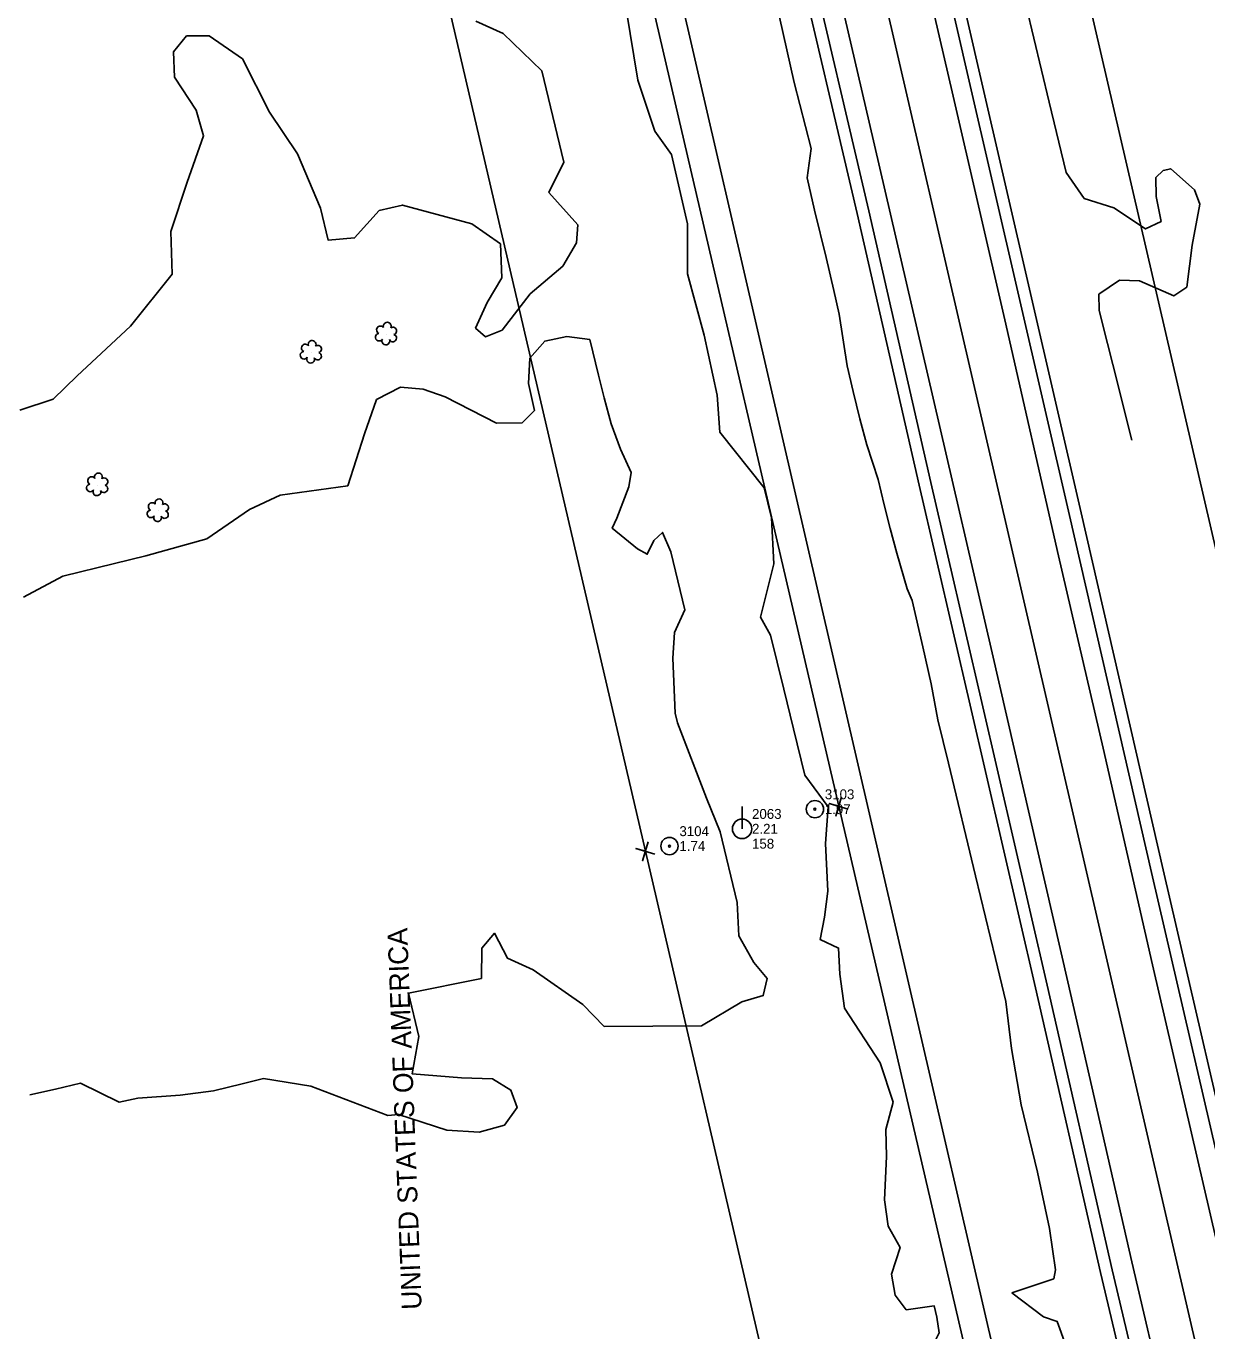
# Model space of a CAD drawing. Extents: x 3040896 to 3051146, y 687568 to 732976.
# Drawn here: x 3046168.8 to 3046466.2, y 710548 to 710876.7 of the extents above; entities that cross this region are included whole.
import ezdxf

# ---------------------------------------------------------------- set-up
doc = ezdxf.new("R2010")
doc.units = 0
for name, color, linetype in [('Exist Horizontal Alignment', 7, 'Continuous'), ('Exist Other Culture Anchor (Guy Wire) CELL', 7, 'Continuous'), ('Exist Other Culture Anchor (Guy Wire) Cogo Elevation', 7, 'Continuous'), ('Exist Other Culture Anchor (Guy Wire) Cogo Number', 7, 'Continuous'), ('Exist Property Corner CELL', 7, 'Continuous'), ('Exist Property Owner Text', 7, 'Continuous'), ('Exist Right of Way Easement Line', 7, 'Continuous'), ('Exist Right of Way Line', 7, 'Continuous'), ('Exist Roads EOP', 7, 'Continuous'), ('Exist Roads EOT', 7, 'Continuous'), ('Exist Utilities Power Pole CELL', 7, 'Continuous'), ('Exist Utilities Power Pole Cogo Comment', 7, 'Continuous'), ('Exist Utilities Power Pole Cogo Elevation', 7, 'Continuous'), ('Exist Utilities Power Pole Cogo Number', 7, 'Continuous'), ('Exist Utilities Telephone UG Cable', 7, 'Continuous'), ('Exist Utilities Telephone UG FO', 7, 'Continuous'), ('Exist Vegetation Hedge Row', 7, 'Continuous'), ('Exist Vegetation Shrub CELL', 7, 'Continuous')]:
    doc.layers.add(name, color=color, linetype=linetype)

# ---------------------------------------------------------------- blocks, each defined once
blk = doc.blocks.new('EXIST UTILITIES POWER POLE')
at = {"layer": 'Exist Utilities Power Pole CELL'}
for q in [(0, 0.1125), (0, 0)]:
    blk.add_line((0, 0), q, dxfattribs=at)
blk.add_circle((0, 0), 0.049, dxfattribs=at)
blk = doc.blocks.new('EXIST OTHER CULTURE ANCHOR (GUY WIRE)')
at = {"layer": 'Exist Other Culture Anchor (Guy Wire) CELL'}
for radius in [0.0436, 0.0048]:
    blk.add_circle((0, 0), radius, dxfattribs=at)

msp = doc.modelspace()

# ---------------------------------------------------------------- linework, layer by layer
at = {"layer": 'Exist Horizontal Alignment'}
msp.add_line((3046766.27, 709235.61), (3045901.56, 712973.77), dxfattribs=at)
at = {"layer": 'Exist Property Corner CELL'}
for p, q in [((3046373.52, 710680.16), (3046373.52, 710680.16)), ((3046324.82, 710668.82), (3046324.82, 710668.82))]:
    msp.add_line(p, q, dxfattribs=at)
for points in [[(3046375.91, 710679.44), (3046371.12, 710680.87), (3046373.52, 710680.16), (3046372.8, 710677.76), (3046374.24, 710682.55)], [(3046327.21, 710668.11), (3046322.42, 710669.54), (3046324.82, 710668.82), (3046324.1, 710666.43), (3046325.54, 710671.22)]]:
    msp.add_lwpolyline(points, dxfattribs=at)
at = {"layer": 'Exist Right of Way Easement Line'}
for points in [[(3047311.08, 706704.36), (3047238.47, 707011.6), (3047165.1, 707317.98), (3047091.74, 707623), (3047017.1, 707928.7), (3046944.37, 708234.99), (3046873.34, 708542.46), (3046800.68, 708848.44), (3046725.3, 709163.99), (3046654.17, 709471.68), (3046584.31, 709774.26), (3046514.1, 710076.47), (3046443.92, 710377.63), (3046373.52, 710680.16), (3046303.59, 710980.75), (3046233.77, 711284.19), (3046162.88, 711585.07), (3046091.66, 711887.82), (3046022.74, 712188.37), (3045953.13, 712491.09)], [(3047262.41, 706692.92), (3047189.83, 707000.03), (3047116.48, 707306.32), (3047043.15, 707611.22), (3046968.48, 707916.99), (3046895.68, 708223.59), (3046824.66, 708531.06), (3046752.04, 708836.86), (3046676.62, 709152.56), (3046605.45, 709460.43), (3046535.6, 709762.97), (3046465.4, 710065.14), (3046395.22, 710366.28), (3046324.82, 710668.82), (3046254.87, 710969.48), (3046185.08, 711272.85), (3046114.21, 711573.61), (3046042.96, 711876.5), (3045974.01, 712177.18), (3045904.41, 712479.85)]]:
    msp.add_lwpolyline(points, dxfattribs=at)
at = {"layer": 'Exist Right of Way Line'}
for p, q in [((3046814.98, 709246.88), (3045950.27, 712985.04)), ((3046717.56, 709224.35), (3045852.84, 712962.5))]:
    msp.add_line(p, q, dxfattribs=at)
at = {"layer": 'Exist Roads EOP'}
for points in [[(3046473.53, 710571.76), (3046452.28, 710663.49), (3046431.6, 710753.45), (3046406.09, 710863.92), (3046381.92, 710969.08), (3046364.05, 711048.52)], [(3046442.38, 710563.43), (3046425.99, 710635.1), (3046409.54, 710706.32), (3046396.7, 710761.72), (3046381.06, 710830.14), (3046365.04, 710898.65), (3046347.95, 710972.32), (3046332.17, 711040.44)], [(3046442.38, 710563.43), (3046446.57, 710545.67), (3046450.44, 710528.85), (3046455.06, 710509.75), (3046459.14, 710492.67), (3046463.34, 710475.08), (3046466.52, 710460.55), (3046470.79, 710441.26), (3046475.51, 710421.19), (3046479.76, 710403.16), (3046484.51, 710382.35), (3046490.05, 710357.64), (3046495.37, 710334.94), (3046499.78, 710315.37), (3046504.71, 710295.11), (3046509.64, 710274.38), (3046514.01, 710255.67), (3046518.21, 710236.96), (3046522.07, 710220.51)]]:
    msp.add_lwpolyline(points, dxfattribs=at)
at = {"layer": 'Exist Roads EOT'}
for points in [[(3046468.72, 710570.26), (3046452.54, 710640.2), (3046440.13, 710694.83), (3046428.86, 710743.3), (3046415.38, 710802.75), (3046402.33, 710859.03), (3046391.71, 710904.72), (3046379.45, 710957.93), (3046366.28, 711015.26), (3046358.79, 711047.42)], [(3046447.35, 710565.4), (3046431.22, 710635.91), (3046412.13, 710718.83), (3046397.3, 710782.98), (3046381.17, 710852.52), (3046364.22, 710925.6), (3046347.35, 710999.78), (3046337.71, 711042.18)], [(3046564.82, 710056.69), (3046558.1, 710085.88), (3046550.16, 710119.77), (3046543.27, 710150.02), (3046536.96, 710177.27), (3046530.42, 710205.67), (3046524.25, 710232.17), (3046517.87, 710259.84), (3046509.27, 710297.38), (3046501.6, 710331.05), (3046494.69, 710361.2), (3046487.75, 710390.98), (3046480.55, 710421.82), (3046474.29, 710448.63), (3046469.25, 710470.52), (3046463.58, 710494.86), (3046455.79, 710529.09), (3046447.35, 710565.4)]]:
    msp.add_lwpolyline(points, dxfattribs=at)
at = {"layer": 'Exist Utilities Telephone UG Cable'}
for points in [[(3046439.46, 710562.76), (3046423.06, 710634.43), (3046406.62, 710705.65), (3046393.77, 710761.05), (3046378.14, 710829.47), (3046362.12, 710897.97), (3046345.02, 710971.64), (3046329.24, 711039.76)], [(3046519.15, 710219.82), (3046515.29, 710236.29), (3046511.08, 710255), (3046506.72, 710273.69), (3046501.79, 710294.4), (3046496.85, 710314.69), (3046492.45, 710334.27), (3046487.13, 710356.97), (3046481.58, 710381.69), (3046476.84, 710402.48), (3046472.59, 710420.5), (3046467.87, 710440.59), (3046463.59, 710459.91), (3046460.41, 710474.41), (3046456.23, 710491.97), (3046452.14, 710509.05), (3046447.52, 710528.16), (3046443.64, 710544.99), (3046439.46, 710562.74)]]:
    msp.add_lwpolyline(points, dxfattribs=at)
at = {"layer": 'Exist Utilities Telephone UG FO'}
msp.add_lwpolyline([(3046476.45, 710572.44), (3046455.2, 710664.16), (3046434.53, 710754.12), (3046409.01, 710864.6), (3046384.85, 710969.75), (3046366.97, 711049.18)], dxfattribs=at)
at = {"layer": 'Exist Vegetation Hedge Row'}
for points in [[(3046398.22, 710551.49), (3046397.53, 710554.36), (3046390.53, 710553.35), (3046387.69, 710557), (3046386.77, 710562.32), (3046388.95, 710569.04), (3046385.94, 710574.37), (3046385.03, 710581.05), (3046385.5, 710591.96), (3046385.35, 710598.76), (3046387.19, 710605.66), (3046383.91, 710615.51), (3046374.94, 710629.34), (3046373.81, 710637.86), (3046373.45, 710644.43), (3046368.85, 710646.58), (3046369.9, 710652.21), (3046370.76, 710658.81), (3046370.21, 710670.82), (3046370.82, 710679.99), (3046364.93, 710687.99), (3046362.11, 710699.65), (3046359.71, 710709.66), (3046356.29, 710723.26), (3046353.82, 710727.8), (3046357.16, 710741.28), (3046356.59, 710752.85), (3046354.75, 710760.42), (3046343.55, 710774.4), (3046342.85, 710783.74), (3046339.6, 710798.82), (3046335.42, 710814.32), (3046335.41, 710826.87), (3046331.35, 710844.39), (3046327.19, 710850.25), (3046322.89, 710863.06), (3046319.96, 710880.98)], [(3046357.63, 710883.08), (3046362.26, 710862.51), (3046366.59, 710845.9), (3046365.54, 710838.48), (3046367.42, 710830.38), (3046370.3, 710818.44), (3046372.31, 710810.13), (3046373.63, 710804.12), (3046375.59, 710791.15), (3046377.14, 710784.69), (3046378.81, 710777.81), (3046380.58, 710771.23), (3046383.4, 710762.48), (3046384.95, 710756.08), (3046386.5, 710750.14), (3046388.11, 710743.96), (3046390.73, 710734.97), (3046391.96, 710731.97), (3046394.68, 710720.32), (3046396.78, 710711.04), (3046398.47, 710701.96), (3046401.12, 710690.99), (3046407.98, 710662.61), (3046413.01, 710641.79), (3046415.6, 710631.01), (3046417, 710619.19), (3046419.46, 710604.97), (3046423.56, 710588), (3046426.61, 710573.77), (3046428.08, 710563.39), (3046427.65, 710561.16), (3046417.13, 710557.59)], [(3046447.3, 710772.39), (3046442.56, 710791.46), (3046439.83, 710802.06), (3046439.09, 710805.13), (3046438.99, 710809.16), (3046444.26, 710812.74), (3046449.23, 710812.54), (3046457.89, 710808.72), (3046461.17, 710810.96), (3046462.5, 710821.52), (3046464.48, 710831.84), (3046463.14, 710835.5), (3046457.13, 710840.76), (3046455.21, 710840.3), (3046453.41, 710838.56), (3046453.49, 710833.82), (3046454.7, 710827.51), (3046450.8, 710825.61), (3046442.79, 710830.91), (3046435.34, 710833.26), (3046430.82, 710839.79), (3046426.53, 710857.57), (3046420.7, 710881.69)], [(3046282.1, 710877.97), (3046288.96, 710874.81), (3046298.69, 710865.41), (3046304.24, 710842.47), (3046300.51, 710834.8), (3046307.81, 710826.64), (3046307.5, 710822.11), (3046303.98, 710816.25), (3046295.8, 710809.24), (3046288.7, 710800.14), (3046284.55, 710798.44), (3046282.06, 710800.64), (3046284.92, 710807.05), (3046288.69, 710813.26), (3046288.31, 710821.84), (3046281.11, 710826.91), (3046263.61, 710831.63), (3046257.78, 710830.25), (3046251.55, 710823.33), (3046244.93, 710822.78), (3046242.98, 710830.82), (3046237.18, 710844.55), (3046230.14, 710855.03), (3046223.32, 710868.44), (3046214.91, 710874.26), (3046209.24, 710874.24), (3046205.99, 710870.23), (3046206.18, 710863.82), (3046211.68, 710855.52), (3046213.52, 710849.1), (3046209.4, 710837.36), (3046205.29, 710824.93), (3046205.6, 710814.19), (3046195.1, 710801.09), (3046181.66, 710788.63), (3046175.62, 710782.72), (3046167.27, 710779.97)], [(3046168.16, 710732.85), (3046178.06, 710738.16), (3046191.08, 710741.3), (3046199, 710743.22), (3046214.36, 710747.52), (3046225.09, 710754.94), (3046232.8, 710758.51), (3046249.85, 710760.91), (3046254.1, 710774.02), (3046257.09, 710782.62), (3046263.17, 710785.76), (3046268.87, 710785.22), (3046274.4, 710783.34), (3046287.28, 710776.69), (3046293.81, 710776.79), (3046296.85, 710779.91), (3046295.36, 710786.69), (3046295.72, 710793.07), (3046299.45, 710797.38), (3046305.02, 710798.48), (3046310.83, 710797.79)], [(3046310.83, 710797.79), (3046313, 710788.78), (3046314.39, 710783.06), (3046316.2, 710776.54), (3046318.56, 710770.09), (3046321.27, 710764.24), (3046320.68, 710760.66), (3046317.6, 710752.71), (3046316.43, 710750.26), (3046322.82, 710745.06), (3046325.3, 710743.66), (3046326.91, 710747.11), (3046329.16, 710749.15), (3046331.25, 710744.31), (3046334.77, 710729.67), (3046332.12, 710723.97), (3046331.69, 710717.46), (3046332.34, 710703.62), (3046332.93, 710701.16), (3046340.23, 710682.18), (3046343.61, 710673.69), (3046347.9, 710655.91), (3046348.36, 710647.5), (3046352.16, 710640.84), (3046355.5, 710636.79), (3046354.48, 710632.49), (3046349.12, 710630.92), (3046338.93, 710624.82), (3046314.47, 710624.7), (3046309.04, 710630.21), (3046296.55, 710638.98), (3046290.05, 710641.92), (3046286.82, 710648.2), (3046283.6, 710644.42), (3046283.52, 710636.8), (3046265.16, 710633.06), (3046267.71, 710622.15), (3046266.04, 710612.78), (3046278.46, 710611.78), (3046286.33, 710611.48), (3046290.93, 710608.66), (3046292.54, 710604.28), (3046289.31, 710599.87), (3046282.93, 710598.08), (3046274.79, 710598.58), (3046262.62, 710602.55), (3046259.91, 710602.31), (3046240.57, 710609.63), (3046228.59, 710611.55)], [(3046228.59, 710611.55), (3046223.28, 710610.27), (3046216.05, 710608.52), (3046207.63, 710607.43), (3046196.99, 710606.63), (3046192.27, 710605.6), (3046182.51, 710610.39), (3046176.26, 710608.92), (3046169.78, 710607.46)], [(3046417.13, 710557.59), (3046425.05, 710551.51), (3046428.54, 710550.36), (3046430.6, 710544.61), (3046435.29, 710525.02), (3046441.45, 710499.33), (3046448.39, 710469.73), (3046453.31, 710449.25), (3046458.29, 710430.86), (3046460.65, 710419.59), (3046458.32, 710409.83)], [(3046449.76, 710431.23), (3046449.26, 710439.73), (3046446.71, 710453.94), (3046444.7, 710460.46), (3046440.08, 710468.19), (3046433.67, 710471.05), (3046427.79, 710476.01), (3046422.76, 710474.25), (3046418.62, 710475.27), (3046414.73, 710477.41), (3046411.03, 710473.52), (3046404.54, 710472.46), (3046404.74, 710490.79), (3046406.28, 710508.16), (3046403.15, 710520.82), (3046397.72, 710532.58), (3046396.1, 710542.12), (3046398.79, 710547.49), (3046398.22, 710551.49)]]:
    msp.add_lwpolyline(points, dxfattribs=at)
at = {"layer": 'Exist Vegetation Shrub CELL'}
for p, q in [((3046259.57, 710799.06), (3046259.57, 710799.06)), ((3046240.64, 710794.49), (3046240.64, 710794.49)), ((3046186.81, 710761.08), (3046186.81, 710761.08)), ((3046202.08, 710754.56), (3046202.08, 710754.56))]:
    msp.add_line(p, q, dxfattribs=at)
for centre, radius, start, end in [((3046259.79, 710801.1), 0.99, 334.8391, 200.4717), ((3046257.77, 710798.36), 0.955, 95.1099, 327.9534), ((3046258.08, 710800.19), 0.968, 35.8908, 245.4216), ((3046261.2, 710798.13), 0.937, 204.9913, 73.4601), ((3046261.24, 710799.93), 0.929, 284.4567, 126.0861), ((3046239.16, 710795.61), 0.968, 35.8908, 245.4216), ((3046240.87, 710796.53), 0.99, 334.8391, 200.4717), ((3046242.31, 710795.36), 0.929, 284.4567, 126.0861), ((3046259.44, 710797.38), 0.984, 151.2797, 21.387), ((3046238.84, 710793.78), 0.955, 95.1099, 327.9534), ((3046240.51, 710792.8), 0.984, 151.2797, 21.387), ((3046242.28, 710793.56), 0.937, 204.9913, 73.4601), ((3046185.33, 710762.21), 0.968, 35.8908, 245.4216), ((3046187.04, 710763.12), 0.99, 334.8391, 200.4717), ((3046188.49, 710761.95), 0.929, 284.4567, 126.0861), ((3046185.01, 710760.38), 0.955, 95.1099, 327.9534), ((3046186.68, 710759.4), 0.984, 151.2797, 21.387), ((3046188.45, 710760.15), 0.937, 204.9913, 73.4601), ((3046200.6, 710755.68), 0.968, 35.8908, 245.4216), ((3046202.31, 710756.6), 0.99, 334.8391, 200.4717), ((3046203.75, 710755.42), 0.929, 284.4567, 126.0861), ((3046200.28, 710753.85), 0.955, 95.1099, 327.9534), ((3046201.95, 710752.87), 0.984, 151.2797, 21.387), ((3046203.72, 710753.63), 0.937, 204.9913, 73.4601)]:
    msp.add_arc(centre, radius, start, end, dxfattribs=at)

# ---------------------------------------------------------------- block references
at = {"layer": 'Exist Other Culture Anchor (Guy Wire) CELL', "xscale": 50, "yscale": 50}
for p in [(3046367.51, 710679.44), (3046330.88, 710670.15)]:
    msp.add_blockref('EXIST OTHER CULTURE ANCHOR (GUY WIRE)', p, dxfattribs=at)
at = {"layer": 'Exist Utilities Power Pole CELL', "xscale": 50, "yscale": 50}
msp.add_blockref('EXIST UTILITIES POWER POLE', (3046349.17, 710674.49), dxfattribs=at)

# ---------------------------------------------------------------- texts
at = {"layer": 'Exist Other Culture Anchor (Guy Wire) Cogo Elevation'}
for s, p in [('1.97', (3046370.01, 710678.19)), ('1.74', (3046333.38, 710668.9))]:
    msp.add_text(s, height=2.5, dxfattribs=at).set_placement(p)
at = {"layer": 'Exist Other Culture Anchor (Guy Wire) Cogo Number'}
for s, p in [('3103', (3046370.01, 710681.94)), ('3104', (3046333.38, 710672.65))]:
    msp.add_text(s, height=2.5, dxfattribs=at).set_placement(p)
at = {"layer": 'Exist Property Owner Text'}
msp.add_text(' UNITED STATES OF AMERICA', height=5.0005, rotation=92.18, dxfattribs=at).set_placement((3046268.55, 710551.58))
at = {"layer": 'Exist Utilities Power Pole Cogo Comment'}
msp.add_text('158', height=2.5, dxfattribs=at).set_placement((3046351.67, 710669.49))
at = {"layer": 'Exist Utilities Power Pole Cogo Elevation'}
msp.add_text('2.21', height=2.5, dxfattribs=at).set_placement((3046351.67, 710673.24))
at = {"layer": 'Exist Utilities Power Pole Cogo Number'}
msp.add_text('2063', height=2.5, dxfattribs=at).set_placement((3046351.67, 710676.99))

doc.saveas('drawing.dxf')
